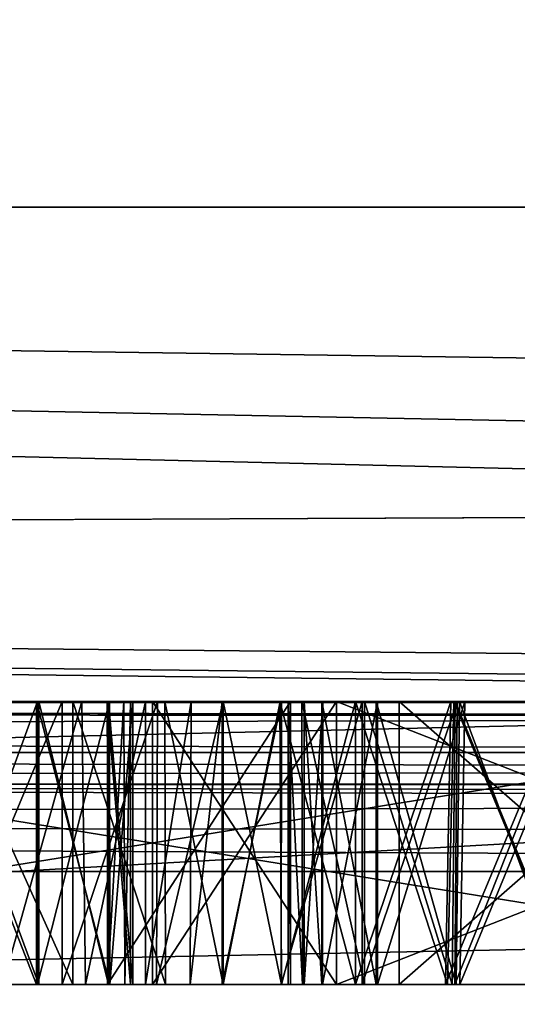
# Model space of a CAD drawing. Header units: millimetres. Extents: x -36.5 to 36.5, y -8.8 to 41.6.
# Tile 320 of 428: x 7.407 to 7.759, y 28.386 to 29.082. Entities that reach past the tile are written whole.
import ezdxf

# ---------------------------------------------------------------- set-up
doc = ezdxf.new("R2010")
doc.units = ezdxf.units.MM
doc.header["$LTSCALE"] = 65.185185
for name, color, linetype in [('1028', 7, 'CONTINUOUS'), ('1314', 7, 'CONTINUOUS'), ('1315', 7, 'CONTINUOUS'), ('1316', 7, 'CONTINUOUS'), ('1322', 7, 'CONTINUOUS'), ('1323', 7, 'CONTINUOUS'), ('1324', 7, 'CONTINUOUS'), ('1325', 7, 'CONTINUOUS'), ('1411', 7, 'CONTINUOUS'), ('1600', 7, 'CONTINUOUS'), ('1601', 7, 'CONTINUOUS'), ('1602', 7, 'CONTINUOUS'), ('1603', 7, 'CONTINUOUS'), ('1613', 7, 'CONTINUOUS'), ('1614', 7, 'CONTINUOUS'), ('1615', 7, 'CONTINUOUS'), ('1616', 7, 'CONTINUOUS'), ('1617', 7, 'CONTINUOUS'), ('1618', 7, 'CONTINUOUS'), ('1619', 7, 'CONTINUOUS'), ('1625', 7, 'CONTINUOUS'), ('1627', 7, 'CONTINUOUS'), ('1628', 7, 'CONTINUOUS'), ('1629', 7, 'CONTINUOUS'), ('1634', 7, 'CONTINUOUS'), ('1635', 7, 'CONTINUOUS'), ('1636', 7, 'CONTINUOUS'), ('1637', 7, 'CONTINUOUS'), ('1642', 7, 'CONTINUOUS'), ('1643', 7, 'CONTINUOUS'), ('1648', 7, 'CONTINUOUS'), ('1649', 7, 'CONTINUOUS'), ('1650', 7, 'CONTINUOUS'), ('1651', 7, 'CONTINUOUS'), ('1652', 7, 'CONTINUOUS'), ('1653', 7, 'CONTINUOUS'), ('1654', 7, 'CONTINUOUS'), ('1655', 7, 'CONTINUOUS'), ('1660', 7, 'CONTINUOUS'), ('1661', 7, 'CONTINUOUS'), ('1665', 7, 'CONTINUOUS'), ('1666', 7, 'CONTINUOUS'), ('1667', 7, 'CONTINUOUS'), ('1671', 7, 'CONTINUOUS'), ('324', 7, 'CONTINUOUS'), ('326', 7, 'CONTINUOUS'), ('366', 7, 'CONTINUOUS'), ('545', 7, 'CONTINUOUS'), ('546', 7, 'CONTINUOUS'), ('561', 7, 'CONTINUOUS'), ('786', 7, 'CONTINUOUS'), ('789', 7, 'CONTINUOUS'), ('811', 7, 'CONTINUOUS'), ('956', 7, 'CONTINUOUS'), ('985', 7, 'CONTINUOUS')]:
    doc.layers.add(name, color=color, linetype=linetype)

msp = doc.modelspace()

# ---------------------------------------------------------------- linework, layer by layer
at = {"layer": '1028', "color": 7, "linetype": 'Continuous'}
for points in [[(7.50068, 28.4, -5.43708), (7.50068, 28.4, -4.23708), (7.63083, 28.4, -4.23708), (7.50068, 28.4, -5.43708)], [(7.63083, 28.4, -5.43708), (7.50068, 28.4, -5.43708), (7.63083, 28.4, -4.94431), (7.63083, 28.4, -5.43708)], [(7.63083, 28.4, -4.94431), (7.50068, 28.4, -5.43708), (7.63083, 28.4, -4.8027), (7.63083, 28.4, -4.94431)], [(7.63083, 28.4, -4.8027), (7.50068, 28.4, -5.43708), (7.63083, 28.4, -4.23708), (7.63083, 28.4, -4.8027)], [(8.14243, 28.4, -4.94431), (7.63083, 28.4, -4.94431), (8.14243, 28.4, -4.8027), (8.14243, 28.4, -4.94431)], [(8.14243, 28.4, -4.8027), (7.63083, 28.4, -4.94431), (7.63083, 28.4, -4.8027), (8.14243, 28.4, -4.8027)]]:
    msp.add_3dface(points, dxfattribs=at)
at = {"layer": '1314', "color": 7, "linetype": 'Continuous'}
for points in [[(7.50068, 28.6, -4.23708), (7.63083, 28.6, -4.23708), (7.63083, 28.4, -4.23708), (7.50068, 28.6, -4.23708)], [(7.50068, 28.4, -4.23708), (7.50068, 28.6, -4.23708), (7.63083, 28.4, -4.23708), (7.50068, 28.4, -4.23708)]]:
    msp.add_3dface(points, dxfattribs=at)
at = {"layer": '1315', "color": 7, "linetype": 'Continuous'}
for points in [[(7.63083, 28.6, -4.23708), (7.63083, 28.6, -4.8027), (7.63083, 28.4, -4.23708), (7.63083, 28.6, -4.23708)], [(7.63083, 28.6, -4.8027), (7.63083, 28.4, -4.8027), (7.63083, 28.4, -4.23708), (7.63083, 28.6, -4.8027)]]:
    msp.add_3dface(points, dxfattribs=at)
at = {"layer": '1316', "color": 7, "linetype": 'Continuous'}
for points in [[(7.63083, 28.6, -4.8027), (8.14243, 28.6, -4.8027), (7.63083, 28.4, -4.8027), (7.63083, 28.6, -4.8027)], [(8.14243, 28.6, -4.8027), (8.14243, 28.4, -4.8027), (7.63083, 28.4, -4.8027), (8.14243, 28.6, -4.8027)]]:
    msp.add_3dface(points, dxfattribs=at)
at = {"layer": '1322', "color": 7, "linetype": 'Continuous'}
for points in [[(8.14243, 28.6, -4.94431), (7.63083, 28.6, -4.94431), (8.14243, 28.4, -4.94431), (8.14243, 28.6, -4.94431)], [(7.63083, 28.6, -4.94431), (7.63083, 28.4, -4.94431), (8.14243, 28.4, -4.94431), (7.63083, 28.6, -4.94431)]]:
    msp.add_3dface(points, dxfattribs=at)
at = {"layer": '1323', "color": 7, "linetype": 'Continuous'}
for points in [[(7.63083, 28.6, -4.94431), (7.63083, 28.6, -5.43708), (7.63083, 28.4, -4.94431), (7.63083, 28.6, -4.94431)], [(7.63083, 28.6, -5.43708), (7.63083, 28.4, -5.43708), (7.63083, 28.4, -4.94431), (7.63083, 28.6, -5.43708)]]:
    msp.add_3dface(points, dxfattribs=at)
at = {"layer": '1324', "color": 7, "linetype": 'Continuous'}
for points in [[(7.63083, 28.6, -5.43708), (7.50068, 28.6, -5.43708), (7.50068, 28.4, -5.43708), (7.63083, 28.6, -5.43708)], [(7.63083, 28.6, -5.43708), (7.50068, 28.4, -5.43708), (7.63083, 28.4, -5.43708), (7.63083, 28.6, -5.43708)]]:
    msp.add_3dface(points, dxfattribs=at)
at = {"layer": '1325', "color": 7, "linetype": 'Continuous'}
for points in [[(7.50068, 28.6, -5.43708), (7.50068, 28.6, -4.23708), (7.50068, 28.4, -5.43708), (7.50068, 28.6, -5.43708)], [(7.50068, 28.6, -4.23708), (7.50068, 28.4, -4.23708), (7.50068, 28.4, -5.43708), (7.50068, 28.6, -4.23708)]]:
    msp.add_3dface(points, dxfattribs=at)
at = {"layer": '1411', "color": 7, "linetype": 'Continuous'}
for points in [[(8.12046, 28.4, 10.19372), (6.88035, 28.4, 9.90969), (6.88035, 28.4, 10.00628), (8.12046, 28.4, 10.19372)], [(8.12046, 28.4, 10.29195), (8.12046, 28.4, 10.19372), (6.88035, 28.4, 10.00628), (8.12046, 28.4, 10.29195)], [(7.43697, 28.4, 10.94598), (7.50359, 28.4, 10.88906), (6.98001, 28.4, 10.90118), (7.43697, 28.4, 10.94598)], [(6.98001, 28.4, 10.90118), (7.50359, 28.4, 10.88906), (7.24134, 28.4, 10.87067), (6.98001, 28.4, 10.90118)], [(7.09082, 28.4, 10.96916), (7.43697, 28.4, 10.94598), (6.98001, 28.4, 10.90118), (7.09082, 28.4, 10.96916)], [(7.09069, 28.4, 10.37191), (6.98001, 28.4, 10.43907), (7.44445, 28.4, 10.39572), (7.09069, 28.4, 10.37191)], [(7.44445, 28.4, 10.39572), (6.98001, 28.4, 10.43907), (7.50997, 28.4, 10.45436), (7.44445, 28.4, 10.39572)], [(7.50997, 28.4, 10.45436), (6.98001, 28.4, 10.43907), (7.24625, 28.4, 10.4704), (7.50997, 28.4, 10.45436)], [(7.52749, 28.4, 9.7165), (7.25198, 28.4, 9.71569), (6.98451, 28.4, 9.74657), (7.52749, 28.4, 9.7165)], [(7.49591, 28.4, 9.75825), (7.52749, 28.4, 9.7165), (6.98451, 28.4, 9.74657), (7.49591, 28.4, 9.75825)], [(7.10016, 28.4, 9.8182), (7.49591, 28.4, 9.75825), (6.98451, 28.4, 9.74657), (7.10016, 28.4, 9.8182)], [(7.36093, 28.4, 10.36028), (7.09069, 28.4, 10.37191), (7.44445, 28.4, 10.39572), (7.36093, 28.4, 10.36028)], [(7.3533, 28.4, 10.98104), (7.43697, 28.4, 10.94598), (7.09082, 28.4, 10.96916), (7.3533, 28.4, 10.98104)], [(7.45346, 28.4, 9.7916), (7.49591, 28.4, 9.75825), (7.10016, 28.4, 9.8182), (7.45346, 28.4, 9.7916)], [(7.39509, 28.4, 9.82011), (7.45346, 28.4, 9.7916), (7.10016, 28.4, 9.8182), (7.39509, 28.4, 9.82011)], [(7.24134, 28.4, 10.87067), (7.50359, 28.4, 10.88906), (7.34458, 28.4, 10.85427), (7.24134, 28.4, 10.87067)], [(7.50997, 28.4, 10.45436), (7.24625, 28.4, 10.4704), (7.34636, 28.4, 10.4859), (7.50997, 28.4, 10.45436)], [(7.35023, 28.4, 9.70038), (7.25198, 28.4, 9.71569), (7.52749, 28.4, 9.7165), (7.35023, 28.4, 9.70038)], [(7.50359, 28.4, 10.88906), (7.55075, 28.4, 10.80928), (7.34458, 28.4, 10.85427), (7.50359, 28.4, 10.88906)], [(7.34458, 28.4, 10.85427), (7.55075, 28.4, 10.80928), (7.41876, 28.4, 10.81068), (7.34458, 28.4, 10.85427)], [(7.41961, 28.4, 10.5279), (7.50997, 28.4, 10.45436), (7.34636, 28.4, 10.4859), (7.41961, 28.4, 10.5279)], [(7.4204, 28.4, 9.65979), (7.35023, 28.4, 9.70038), (7.54993, 28.4, 9.66085), (7.4204, 28.4, 9.65979)], [(7.54993, 28.4, 9.66085), (7.35023, 28.4, 9.70038), (7.52749, 28.4, 9.7165), (7.54993, 28.4, 9.66085)], [(7.55075, 28.4, 10.80928), (7.6588, 28.4, 10.7839), (7.41876, 28.4, 10.81068), (7.55075, 28.4, 10.80928)], [(7.41876, 28.4, 10.81068), (7.6588, 28.4, 10.7839), (7.47057, 28.4, 10.74369), (7.41876, 28.4, 10.81068)], [(7.55075, 28.4, 10.53261), (7.50997, 28.4, 10.45436), (7.41961, 28.4, 10.5279), (7.55075, 28.4, 10.53261)], [(7.47068, 28.4, 10.59297), (7.55075, 28.4, 10.53261), (7.41961, 28.4, 10.5279), (7.47068, 28.4, 10.59297)], [(7.46958, 28.4, 9.59653), (7.4204, 28.4, 9.65979), (7.65062, 28.4, 9.61582), (7.46958, 28.4, 9.59653)], [(7.65062, 28.4, 9.61582), (7.4204, 28.4, 9.65979), (7.71249, 28.4, 9.65742), (7.65062, 28.4, 9.61582)], [(7.71249, 28.4, 9.65742), (7.4204, 28.4, 9.65979), (7.54993, 28.4, 9.66085), (7.71249, 28.4, 9.65742)], [(7.46889, 28.4, 9.4382), (7.4813, 28.4, 9.48594), (7.59823, 28.4, 9.45211), (7.46889, 28.4, 9.4382)], [(7.48527, 28.4, 9.52333), (7.46958, 28.4, 9.59653), (7.60681, 28.4, 9.54854), (7.48527, 28.4, 9.52333)], [(7.60681, 28.4, 9.54854), (7.46958, 28.4, 9.59653), (7.65062, 28.4, 9.61582), (7.60681, 28.4, 9.54854)], [(7.62045, 28.4, 10.73236), (7.60805, 28.4, 10.67094), (7.47057, 28.4, 10.74369), (7.62045, 28.4, 10.73236)], [(7.47057, 28.4, 10.74369), (7.60805, 28.4, 10.67094), (7.4869, 28.4, 10.66767), (7.47057, 28.4, 10.74369)], [(7.6588, 28.4, 10.7839), (7.62045, 28.4, 10.73236), (7.47057, 28.4, 10.74369), (7.6588, 28.4, 10.7839)], [(7.6598, 28.4, 10.55655), (7.55075, 28.4, 10.53261), (7.47068, 28.4, 10.59297), (7.6598, 28.4, 10.55655)], [(7.62084, 28.4, 10.60852), (7.6598, 28.4, 10.55655), (7.47068, 28.4, 10.59297), (7.62084, 28.4, 10.60852)], [(7.4869, 28.4, 10.66767), (7.62084, 28.4, 10.60852), (7.47068, 28.4, 10.59297), (7.4869, 28.4, 10.66767)], [(7.4813, 28.4, 9.48594), (7.48527, 28.4, 9.52333), (7.59659, 28.4, 9.47094), (7.4813, 28.4, 9.48594)], [(7.59823, 28.4, 9.45211), (7.4813, 28.4, 9.48594), (7.59659, 28.4, 9.47094), (7.59823, 28.4, 9.45211)], [(7.59659, 28.4, 9.47094), (7.48527, 28.4, 9.52333), (7.60681, 28.4, 9.54854), (7.59659, 28.4, 9.47094)], [(7.60805, 28.4, 10.67094), (7.62084, 28.4, 10.60852), (7.4869, 28.4, 10.66767), (7.60805, 28.4, 10.67094)], [(7.79714, 28.4, 9.67231), (7.71249, 28.4, 9.65742), (7.54993, 28.4, 9.66085), (7.79714, 28.4, 9.67231)], [(7.59175, 28.4, 9.71651), (7.79714, 28.4, 9.67231), (7.54993, 28.4, 9.66085), (7.59175, 28.4, 9.71651)], [(7.59192, 28.4, 10.4678), (7.55075, 28.4, 10.53261), (7.80041, 28.4, 10.5105), (7.59192, 28.4, 10.4678)], [(7.80041, 28.4, 10.5105), (7.55075, 28.4, 10.53261), (7.71798, 28.4, 10.52281), (7.80041, 28.4, 10.5105)], [(7.71798, 28.4, 10.52281), (7.55075, 28.4, 10.53261), (7.6598, 28.4, 10.55655), (7.71798, 28.4, 10.52281)], [(7.55075, 28.4, 10.80928), (7.59199, 28.4, 10.87414), (7.71539, 28.4, 10.81808), (7.55075, 28.4, 10.80928)], [(7.6588, 28.4, 10.7839), (7.55075, 28.4, 10.80928), (7.71539, 28.4, 10.81808), (7.6588, 28.4, 10.7839)], [(8.01651, 28.4, 9.71241), (7.79714, 28.4, 9.67231), (7.59175, 28.4, 9.71651), (8.01651, 28.4, 9.71241)], [(7.64898, 28.4, 9.75989), (8.01651, 28.4, 9.71241), (7.59175, 28.4, 9.71651), (7.64898, 28.4, 9.75989)], [(7.64418, 28.4, 10.42392), (7.59192, 28.4, 10.4678), (8.01917, 28.4, 10.4669), (7.64418, 28.4, 10.42392)], [(8.01917, 28.4, 10.4669), (7.59192, 28.4, 10.4678), (7.80041, 28.4, 10.5105), (8.01917, 28.4, 10.4669)], [(7.64425, 28.4, 10.91784), (8.01714, 28.4, 10.8721), (7.59199, 28.4, 10.87414), (7.64425, 28.4, 10.91784)], [(7.59199, 28.4, 10.87414), (8.01714, 28.4, 10.8721), (7.79222, 28.4, 10.83056), (7.59199, 28.4, 10.87414)], [(7.71539, 28.4, 10.81808), (7.59199, 28.4, 10.87414), (7.79222, 28.4, 10.83056), (7.71539, 28.4, 10.81808)], [(7.70942, 28.4, 10.39698), (7.64418, 28.4, 10.42392), (7.92498, 28.4, 10.40835), (7.70942, 28.4, 10.39698)], [(7.92498, 28.4, 10.40835), (7.64418, 28.4, 10.42392), (8.01917, 28.4, 10.4669), (7.92498, 28.4, 10.40835)], [(7.9199, 28.4, 10.93237), (8.01714, 28.4, 10.8721), (7.64425, 28.4, 10.91784), (7.9199, 28.4, 10.93237)], [(7.70793, 28.4, 10.94425), (7.9199, 28.4, 10.93237), (7.64425, 28.4, 10.91784), (7.70793, 28.4, 10.94425)], [(7.91942, 28.4, 9.77406), (8.01651, 28.4, 9.71241), (7.64898, 28.4, 9.75989), (7.91942, 28.4, 9.77406)], [(7.71454, 28.4, 9.78633), (7.91942, 28.4, 9.77406), (7.64898, 28.4, 9.75989), (7.71454, 28.4, 9.78633)], [(7.90355, 28.4, 11.11869), (7.67517, 28.4, 11.15225), (8.1, 28.4, 11.11869), (7.90355, 28.4, 11.11869)], [(8.1, 28.4, 11.11869), (7.67517, 28.4, 11.15225), (7.67517, 28.4, 11.22592), (8.1, 28.4, 11.11869)], [(7.90355, 28.4, 11.25621), (8.1, 28.4, 11.11869), (7.67517, 28.4, 11.22592), (7.90355, 28.4, 11.25621)], [(7.90355, 28.4, 11.34216), (7.67517, 28.4, 11.37408), (8.1, 28.4, 11.34216), (7.90355, 28.4, 11.34216)], [(8.1, 28.4, 11.34216), (7.67517, 28.4, 11.37408), (7.67517, 28.4, 11.44693), (8.1, 28.4, 11.34216)], [(7.90355, 28.4, 11.47967), (8.1, 28.4, 11.34216), (7.67517, 28.4, 11.44693), (7.90355, 28.4, 11.47967)], [(7.79141, 28.4, 10.95416), (7.9199, 28.4, 10.93237), (7.70793, 28.4, 10.94425), (7.79141, 28.4, 10.95416)], [(7.79632, 28.4, 10.3869), (7.70942, 28.4, 10.39698), (7.92498, 28.4, 10.40835), (7.79632, 28.4, 10.3869)], [(7.79386, 28.4, 9.79591), (7.91942, 28.4, 9.77406), (7.71454, 28.4, 9.78633), (7.79386, 28.4, 9.79591)]]:
    msp.add_3dface(points, dxfattribs=at)
at = {"layer": '1600', "color": 7, "linetype": 'Continuous'}
for points in [[(7.39509, 28.6, 9.82011), (7.45076, 28.6, 9.79325), (7.39509, 28.4, 9.82011), (7.39509, 28.6, 9.82011)], [(7.45076, 28.6, 9.79325), (7.45346, 28.4, 9.7916), (7.39509, 28.4, 9.82011), (7.45076, 28.6, 9.79325)], [(7.45076, 28.6, 9.79325), (7.49591, 28.6, 9.75825), (7.45346, 28.4, 9.7916), (7.45076, 28.6, 9.79325)], [(7.49591, 28.6, 9.75825), (7.49591, 28.4, 9.75825), (7.45346, 28.4, 9.7916), (7.49591, 28.6, 9.75825)]]:
    msp.add_3dface(points, dxfattribs=at)
at = {"layer": '1601', "color": 7, "linetype": 'Continuous'}
for points in [[(7.49591, 28.6, 9.75825), (7.52823, 28.6, 9.71514), (7.49591, 28.4, 9.75825), (7.49591, 28.6, 9.75825)], [(7.52823, 28.6, 9.71514), (7.52749, 28.4, 9.7165), (7.49591, 28.4, 9.75825), (7.52823, 28.6, 9.71514)], [(7.52823, 28.6, 9.71514), (7.54993, 28.6, 9.66085), (7.52749, 28.4, 9.7165), (7.52823, 28.6, 9.71514)], [(7.54993, 28.6, 9.66085), (7.54993, 28.4, 9.66085), (7.52749, 28.4, 9.7165), (7.54993, 28.6, 9.66085)]]:
    msp.add_3dface(points, dxfattribs=at)
at = {"layer": '1602', "color": 7, "linetype": 'Continuous'}
for points in [[(7.54993, 28.6, 9.66085), (7.59196, 28.6, 9.71672), (7.54993, 28.4, 9.66085), (7.54993, 28.6, 9.66085)], [(7.59196, 28.6, 9.71672), (7.59175, 28.4, 9.71651), (7.54993, 28.4, 9.66085), (7.59196, 28.6, 9.71672)], [(7.59196, 28.6, 9.71672), (7.64898, 28.6, 9.75989), (7.59175, 28.4, 9.71651), (7.59196, 28.6, 9.71672)], [(7.64898, 28.6, 9.75989), (7.64898, 28.4, 9.75989), (7.59175, 28.4, 9.71651), (7.64898, 28.6, 9.75989)]]:
    msp.add_3dface(points, dxfattribs=at)
at = {"layer": '1603', "color": 7, "linetype": 'Continuous'}
for points in [[(7.64898, 28.6, 9.75989), (7.71625, 28.6, 9.78673), (7.64898, 28.4, 9.75989), (7.64898, 28.6, 9.75989)], [(7.71625, 28.6, 9.78673), (7.71454, 28.4, 9.78633), (7.64898, 28.4, 9.75989), (7.71625, 28.6, 9.78673)], [(7.71625, 28.6, 9.78673), (7.79386, 28.6, 9.79591), (7.71454, 28.4, 9.78633), (7.71625, 28.6, 9.78673)], [(7.79386, 28.6, 9.79591), (7.79386, 28.4, 9.79591), (7.71454, 28.4, 9.78633), (7.79386, 28.6, 9.79591)]]:
    msp.add_3dface(points, dxfattribs=at)
at = {"layer": '1613', "color": 7, "linetype": 'Continuous'}
for points in [[(7.71469, 28.6, 9.65817), (7.65062, 28.6, 9.61582), (7.71249, 28.4, 9.65742), (7.71469, 28.6, 9.65817)], [(7.65062, 28.6, 9.61582), (7.65062, 28.4, 9.61582), (7.71249, 28.4, 9.65742), (7.65062, 28.6, 9.61582)], [(7.71469, 28.6, 9.65817), (7.71249, 28.4, 9.65742), (7.79714, 28.4, 9.67231), (7.71469, 28.6, 9.65817)], [(7.79714, 28.6, 9.67231), (7.71469, 28.6, 9.65817), (7.79714, 28.4, 9.67231), (7.79714, 28.6, 9.67231)]]:
    msp.add_3dface(points, dxfattribs=at)
at = {"layer": '1614', "color": 7, "linetype": 'Continuous'}
for points in [[(7.60637, 28.6, 9.54734), (7.59659, 28.6, 9.47094), (7.60681, 28.4, 9.54854), (7.60637, 28.6, 9.54734)], [(7.59659, 28.6, 9.47094), (7.59659, 28.4, 9.47094), (7.60681, 28.4, 9.54854), (7.59659, 28.6, 9.47094)], [(7.65062, 28.6, 9.61582), (7.60637, 28.6, 9.54734), (7.65062, 28.4, 9.61582), (7.65062, 28.6, 9.61582)], [(7.60637, 28.6, 9.54734), (7.60681, 28.4, 9.54854), (7.65062, 28.4, 9.61582), (7.60637, 28.6, 9.54734)]]:
    msp.add_3dface(points, dxfattribs=at)
at = {"layer": '1615', "color": 7, "linetype": 'Continuous'}
for points in [[(7.59659, 28.6, 9.47094), (7.59823, 28.6, 9.45211), (7.59823, 28.4, 9.45211), (7.59659, 28.6, 9.47094)], [(7.59659, 28.6, 9.47094), (7.59823, 28.4, 9.45211), (7.59659, 28.4, 9.47094), (7.59659, 28.6, 9.47094)]]:
    msp.add_3dface(points, dxfattribs=at)
at = {"layer": '1616', "color": 7, "linetype": 'Continuous'}
for points in [[(7.59823, 28.6, 9.45211), (7.46889, 28.6, 9.4382), (7.46889, 28.4, 9.4382), (7.59823, 28.6, 9.45211)], [(7.59823, 28.6, 9.45211), (7.46889, 28.4, 9.4382), (7.59823, 28.4, 9.45211), (7.59823, 28.6, 9.45211)]]:
    msp.add_3dface(points, dxfattribs=at)
at = {"layer": '1617', "color": 7, "linetype": 'Continuous'}
for points in [[(7.46889, 28.6, 9.4382), (7.48047, 28.6, 9.48166), (7.46889, 28.4, 9.4382), (7.46889, 28.6, 9.4382)], [(7.48047, 28.6, 9.48166), (7.4813, 28.4, 9.48594), (7.46889, 28.4, 9.4382), (7.48047, 28.6, 9.48166)], [(7.48047, 28.6, 9.48166), (7.48527, 28.6, 9.52333), (7.4813, 28.4, 9.48594), (7.48047, 28.6, 9.48166)], [(7.48527, 28.6, 9.52333), (7.48527, 28.4, 9.52333), (7.4813, 28.4, 9.48594), (7.48527, 28.6, 9.52333)]]:
    msp.add_3dface(points, dxfattribs=at)
at = {"layer": '1618', "color": 7, "linetype": 'Continuous'}
for points in [[(7.46876, 28.6, 9.59811), (7.4204, 28.6, 9.65979), (7.46958, 28.4, 9.59653), (7.46876, 28.6, 9.59811)], [(7.4204, 28.6, 9.65979), (7.4204, 28.4, 9.65979), (7.46958, 28.4, 9.59653), (7.4204, 28.6, 9.65979)], [(7.48527, 28.6, 9.52333), (7.46876, 28.6, 9.59811), (7.48527, 28.4, 9.52333), (7.48527, 28.6, 9.52333)], [(7.46876, 28.6, 9.59811), (7.46958, 28.4, 9.59653), (7.48527, 28.4, 9.52333), (7.46876, 28.6, 9.59811)]]:
    msp.add_3dface(points, dxfattribs=at)
at = {"layer": '1619', "color": 7, "linetype": 'Continuous'}
for points in [[(7.4204, 28.6, 9.65979), (7.34638, 28.6, 9.7016), (7.4204, 28.4, 9.65979), (7.4204, 28.6, 9.65979)], [(7.34638, 28.6, 9.7016), (7.35023, 28.4, 9.70038), (7.4204, 28.4, 9.65979), (7.34638, 28.6, 9.7016)]]:
    msp.add_3dface(points, dxfattribs=at)
at = {"layer": '1625', "color": 7, "linetype": 'Continuous'}
for points in [[(6.88035, 28.6, 10.00628), (8.12046, 28.6, 10.29195), (6.88035, 28.4, 10.00628), (6.88035, 28.6, 10.00628)], [(8.12046, 28.6, 10.29195), (8.12046, 28.4, 10.29195), (6.88035, 28.4, 10.00628), (8.12046, 28.6, 10.29195)]]:
    msp.add_3dface(points, dxfattribs=at)
at = {"layer": '1627', "color": 7, "linetype": 'Continuous'}
for points in [[(8.12046, 28.6, 10.19372), (6.88035, 28.6, 9.90969), (8.12046, 28.4, 10.19372), (8.12046, 28.6, 10.19372)], [(6.88035, 28.6, 9.90969), (6.88035, 28.4, 9.90969), (8.12046, 28.4, 10.19372), (6.88035, 28.6, 9.90969)]]:
    msp.add_3dface(points, dxfattribs=at)
at = {"layer": '1628', "color": 7, "linetype": 'Continuous'}
for points in [[(7.50962, 28.6, 10.45396), (7.44445, 28.6, 10.39572), (7.50997, 28.4, 10.45436), (7.50962, 28.6, 10.45396)], [(7.44445, 28.6, 10.39572), (7.44445, 28.4, 10.39572), (7.50997, 28.4, 10.45436), (7.44445, 28.6, 10.39572)], [(7.55075, 28.6, 10.53261), (7.50962, 28.6, 10.45396), (7.55075, 28.4, 10.53261), (7.55075, 28.6, 10.53261)], [(7.55075, 28.4, 10.53261), (7.50962, 28.6, 10.45396), (7.50997, 28.4, 10.45436), (7.55075, 28.4, 10.53261)]]:
    msp.add_3dface(points, dxfattribs=at)
at = {"layer": '1629', "color": 7, "linetype": 'Continuous'}
for points in [[(7.44445, 28.6, 10.39572), (7.35452, 28.6, 10.3587), (7.44445, 28.4, 10.39572), (7.44445, 28.6, 10.39572)], [(7.35452, 28.6, 10.3587), (7.36093, 28.4, 10.36028), (7.44445, 28.4, 10.39572), (7.35452, 28.6, 10.3587)]]:
    msp.add_3dface(points, dxfattribs=at)
at = {"layer": '1634', "color": 7, "linetype": 'Continuous'}
for points in [[(7.34813, 28.6, 10.9823), (7.43697, 28.6, 10.94598), (7.3533, 28.4, 10.98104), (7.34813, 28.6, 10.9823)], [(7.43697, 28.6, 10.94598), (7.43697, 28.4, 10.94598), (7.3533, 28.4, 10.98104), (7.43697, 28.6, 10.94598)]]:
    msp.add_3dface(points, dxfattribs=at)
at = {"layer": '1635', "color": 7, "linetype": 'Continuous'}
for points in [[(7.43697, 28.6, 10.94598), (7.50426, 28.6, 10.88823), (7.43697, 28.4, 10.94598), (7.43697, 28.6, 10.94598)], [(7.50426, 28.6, 10.88823), (7.50359, 28.4, 10.88906), (7.43697, 28.4, 10.94598), (7.50426, 28.6, 10.88823)], [(7.50426, 28.6, 10.88823), (7.55075, 28.6, 10.80928), (7.50359, 28.4, 10.88906), (7.50426, 28.6, 10.88823)], [(7.55075, 28.6, 10.80928), (7.55075, 28.4, 10.80928), (7.50359, 28.4, 10.88906), (7.55075, 28.6, 10.80928)]]:
    msp.add_3dface(points, dxfattribs=at)
at = {"layer": '1636', "color": 7, "linetype": 'Continuous'}
for points in [[(7.55075, 28.6, 10.80928), (7.59106, 28.6, 10.873), (7.55075, 28.4, 10.80928), (7.55075, 28.6, 10.80928)], [(7.59106, 28.6, 10.873), (7.59199, 28.4, 10.87414), (7.55075, 28.4, 10.80928), (7.59106, 28.6, 10.873)], [(7.59106, 28.6, 10.873), (7.64425, 28.6, 10.91784), (7.59199, 28.4, 10.87414), (7.59106, 28.6, 10.873)], [(7.64425, 28.6, 10.91784), (7.64425, 28.4, 10.91784), (7.59199, 28.4, 10.87414), (7.64425, 28.6, 10.91784)]]:
    msp.add_3dface(points, dxfattribs=at)
at = {"layer": '1637', "color": 7, "linetype": 'Continuous'}
for points in [[(7.64425, 28.6, 10.91784), (7.71171, 28.6, 10.94517), (7.64425, 28.4, 10.91784), (7.64425, 28.6, 10.91784)], [(7.71171, 28.6, 10.94517), (7.70793, 28.4, 10.94425), (7.64425, 28.4, 10.91784), (7.71171, 28.6, 10.94517)], [(7.71171, 28.6, 10.94517), (7.79141, 28.6, 10.95416), (7.70793, 28.4, 10.94425), (7.71171, 28.6, 10.94517)], [(7.79141, 28.6, 10.95416), (7.79141, 28.4, 10.95416), (7.70793, 28.4, 10.94425), (7.79141, 28.6, 10.95416)]]:
    msp.add_3dface(points, dxfattribs=at)
at = {"layer": '1642', "color": 7, "linetype": 'Continuous'}
for points in [[(7.7138, 28.6, 10.39592), (7.64418, 28.6, 10.42392), (7.70942, 28.4, 10.39698), (7.7138, 28.6, 10.39592)], [(7.64418, 28.6, 10.42392), (7.64418, 28.4, 10.42392), (7.70942, 28.4, 10.39698), (7.64418, 28.6, 10.42392)], [(7.7138, 28.6, 10.39592), (7.70942, 28.4, 10.39698), (7.79632, 28.4, 10.3869), (7.7138, 28.6, 10.39592)], [(7.79632, 28.6, 10.3869), (7.7138, 28.6, 10.39592), (7.79632, 28.4, 10.3869), (7.79632, 28.6, 10.3869)]]:
    msp.add_3dface(points, dxfattribs=at)
at = {"layer": '1643', "color": 7, "linetype": 'Continuous'}
for points in [[(7.5908, 28.6, 10.46914), (7.55075, 28.6, 10.53261), (7.59192, 28.4, 10.4678), (7.5908, 28.6, 10.46914)], [(7.55075, 28.6, 10.53261), (7.55075, 28.4, 10.53261), (7.59192, 28.4, 10.4678), (7.55075, 28.6, 10.53261)], [(7.64418, 28.6, 10.42392), (7.5908, 28.6, 10.46914), (7.64418, 28.4, 10.42392), (7.64418, 28.6, 10.42392)], [(7.5908, 28.6, 10.46914), (7.59192, 28.4, 10.4678), (7.64418, 28.4, 10.42392), (7.5908, 28.6, 10.46914)]]:
    msp.add_3dface(points, dxfattribs=at)
at = {"layer": '1648', "color": 7, "linetype": 'Continuous'}
for points in [[(7.71771, 28.6, 10.81881), (7.6588, 28.6, 10.7839), (7.71539, 28.4, 10.81808), (7.71771, 28.6, 10.81881)], [(7.6588, 28.6, 10.7839), (7.6588, 28.4, 10.7839), (7.71539, 28.4, 10.81808), (7.6588, 28.6, 10.7839)], [(7.71771, 28.6, 10.81881), (7.71539, 28.4, 10.81808), (7.79222, 28.4, 10.83056), (7.71771, 28.6, 10.81881)], [(7.79222, 28.6, 10.83056), (7.71771, 28.6, 10.81881), (7.79222, 28.4, 10.83056), (7.79222, 28.6, 10.83056)]]:
    msp.add_3dface(points, dxfattribs=at)
at = {"layer": '1649', "color": 7, "linetype": 'Continuous'}
for points in [[(7.62054, 28.6, 10.73243), (7.60805, 28.6, 10.67094), (7.62045, 28.4, 10.73236), (7.62054, 28.6, 10.73243)], [(7.60805, 28.6, 10.67094), (7.60805, 28.4, 10.67094), (7.62045, 28.4, 10.73236), (7.60805, 28.6, 10.67094)], [(7.62054, 28.6, 10.73243), (7.62045, 28.4, 10.73236), (7.6588, 28.4, 10.7839), (7.62054, 28.6, 10.73243)], [(7.6588, 28.6, 10.7839), (7.62054, 28.6, 10.73243), (7.6588, 28.4, 10.7839), (7.6588, 28.6, 10.7839)]]:
    msp.add_3dface(points, dxfattribs=at)
at = {"layer": '1650', "color": 7, "linetype": 'Continuous'}
for points in [[(7.60805, 28.6, 10.67094), (7.62116, 28.6, 10.60792), (7.60805, 28.4, 10.67094), (7.60805, 28.6, 10.67094)], [(7.62116, 28.6, 10.60792), (7.62084, 28.4, 10.60852), (7.60805, 28.4, 10.67094), (7.62116, 28.6, 10.60792)], [(7.62116, 28.6, 10.60792), (7.6598, 28.6, 10.55655), (7.62084, 28.4, 10.60852), (7.62116, 28.6, 10.60792)], [(7.6598, 28.6, 10.55655), (7.6598, 28.4, 10.55655), (7.62084, 28.4, 10.60852), (7.6598, 28.6, 10.55655)]]:
    msp.add_3dface(points, dxfattribs=at)
at = {"layer": '1651', "color": 7, "linetype": 'Continuous'}
for points in [[(7.6598, 28.6, 10.55655), (7.72159, 28.6, 10.52169), (7.6598, 28.4, 10.55655), (7.6598, 28.6, 10.55655)], [(7.72159, 28.6, 10.52169), (7.71798, 28.4, 10.52281), (7.6598, 28.4, 10.55655), (7.72159, 28.6, 10.52169)], [(7.72159, 28.6, 10.52169), (7.80041, 28.6, 10.5105), (7.71798, 28.4, 10.52281), (7.72159, 28.6, 10.52169)], [(7.80041, 28.6, 10.5105), (7.80041, 28.4, 10.5105), (7.71798, 28.4, 10.52281), (7.80041, 28.6, 10.5105)]]:
    msp.add_3dface(points, dxfattribs=at)
at = {"layer": '1652', "color": 7, "linetype": 'Continuous'}
for points in [[(7.34321, 28.6, 10.48493), (7.41961, 28.6, 10.5279), (7.34636, 28.4, 10.4859), (7.34321, 28.6, 10.48493)], [(7.41961, 28.6, 10.5279), (7.41961, 28.4, 10.5279), (7.34636, 28.4, 10.4859), (7.41961, 28.6, 10.5279)]]:
    msp.add_3dface(points, dxfattribs=at)
at = {"layer": '1653', "color": 7, "linetype": 'Continuous'}
for points in [[(7.41961, 28.6, 10.5279), (7.47037, 28.6, 10.59254), (7.41961, 28.4, 10.5279), (7.41961, 28.6, 10.5279)], [(7.47037, 28.6, 10.59254), (7.47068, 28.4, 10.59297), (7.41961, 28.4, 10.5279), (7.47037, 28.6, 10.59254)], [(7.47037, 28.6, 10.59254), (7.4869, 28.6, 10.66767), (7.47068, 28.4, 10.59297), (7.47037, 28.6, 10.59254)], [(7.4869, 28.6, 10.66767), (7.4869, 28.4, 10.66767), (7.47068, 28.4, 10.59297), (7.4869, 28.6, 10.66767)]]:
    msp.add_3dface(points, dxfattribs=at)
at = {"layer": '1654', "color": 7, "linetype": 'Continuous'}
for points in [[(7.46962, 28.6, 10.74553), (7.41876, 28.6, 10.81068), (7.47057, 28.4, 10.74369), (7.46962, 28.6, 10.74553)], [(7.41876, 28.6, 10.81068), (7.41876, 28.4, 10.81068), (7.47057, 28.4, 10.74369), (7.41876, 28.6, 10.81068)], [(7.4869, 28.6, 10.66767), (7.46962, 28.6, 10.74553), (7.4869, 28.4, 10.66767), (7.4869, 28.6, 10.66767)], [(7.46962, 28.6, 10.74553), (7.47057, 28.4, 10.74369), (7.4869, 28.4, 10.66767), (7.46962, 28.6, 10.74553)]]:
    msp.add_3dface(points, dxfattribs=at)
at = {"layer": '1655', "color": 7, "linetype": 'Continuous'}
for points in [[(7.41876, 28.6, 10.81068), (7.3404, 28.6, 10.85563), (7.41876, 28.4, 10.81068), (7.41876, 28.6, 10.81068)], [(7.3404, 28.6, 10.85563), (7.34458, 28.4, 10.85427), (7.41876, 28.4, 10.81068), (7.3404, 28.6, 10.85563)]]:
    msp.add_3dface(points, dxfattribs=at)
at = {"layer": '1660', "color": 7, "linetype": 'Continuous'}
for points in [[(7.67517, 28.6, 11.15225), (7.67517, 28.6, 11.22592), (7.67517, 28.4, 11.22592), (7.67517, 28.6, 11.15225)], [(7.67517, 28.4, 11.15225), (7.67517, 28.6, 11.15225), (7.67517, 28.4, 11.22592), (7.67517, 28.4, 11.15225)]]:
    msp.add_3dface(points, dxfattribs=at)
at = {"layer": '1661', "color": 7, "linetype": 'Continuous'}
for points in [[(7.67517, 28.6, 11.22592), (7.90355, 28.6, 11.25621), (7.67517, 28.4, 11.22592), (7.67517, 28.6, 11.22592)], [(7.90355, 28.6, 11.25621), (7.90355, 28.4, 11.25621), (7.67517, 28.4, 11.22592), (7.90355, 28.6, 11.25621)]]:
    msp.add_3dface(points, dxfattribs=at)
at = {"layer": '1665', "color": 7, "linetype": 'Continuous'}
for points in [[(7.90355, 28.6, 11.11869), (7.67517, 28.6, 11.15225), (7.90355, 28.4, 11.11869), (7.90355, 28.6, 11.11869)], [(7.67517, 28.6, 11.15225), (7.67517, 28.4, 11.15225), (7.90355, 28.4, 11.11869), (7.67517, 28.6, 11.15225)]]:
    msp.add_3dface(points, dxfattribs=at)
at = {"layer": '1666', "color": 7, "linetype": 'Continuous'}
for points in [[(7.67517, 28.6, 11.37408), (7.67517, 28.6, 11.44693), (7.67517, 28.4, 11.44693), (7.67517, 28.6, 11.37408)], [(7.67517, 28.4, 11.37408), (7.67517, 28.6, 11.37408), (7.67517, 28.4, 11.44693), (7.67517, 28.4, 11.37408)]]:
    msp.add_3dface(points, dxfattribs=at)
at = {"layer": '1667', "color": 7, "linetype": 'Continuous'}
for points in [[(7.67517, 28.6, 11.44693), (7.90355, 28.6, 11.47967), (7.67517, 28.4, 11.44693), (7.67517, 28.6, 11.44693)], [(7.90355, 28.6, 11.47967), (7.90355, 28.4, 11.47967), (7.67517, 28.4, 11.44693), (7.90355, 28.6, 11.47967)]]:
    msp.add_3dface(points, dxfattribs=at)
at = {"layer": '1671', "color": 7, "linetype": 'Continuous'}
for points in [[(7.90355, 28.6, 11.34216), (7.67517, 28.6, 11.37408), (7.90355, 28.4, 11.34216), (7.90355, 28.6, 11.34216)], [(7.67517, 28.6, 11.37408), (7.67517, 28.4, 11.37408), (7.90355, 28.4, 11.34216), (7.67517, 28.6, 11.37408)]]:
    msp.add_3dface(points, dxfattribs=at)
at = {"layer": '324', "color": 7, "linetype": 'Continuous'}
for points in [[(12.45, 28.6, 15.2), (6, 28.6, 15.2), (6, 28.6, 13.90073), (12.45, 28.6, 15.2)], [(12.45, 28.6, 14), (12.45, 28.6, 15.2), (6, 28.6, 13.90073), (12.45, 28.6, 14)], [(19.8, 28.6, 14), (12.45, 28.6, 14), (6, 28.6, 13.90073), (19.8, 28.6, 14)], [(19.8, 28.6, 13.90073), (19.8, 28.6, 14), (6, 28.6, 13.90073), (19.8, 28.6, 13.90073)]]:
    msp.add_3dface(points, dxfattribs=at)
at = {"layer": '326', "color": 7, "linetype": 'Continuous'}
for points in [[(12.45, 28.6, 15.2), (19.8, 38.1, 15.2), (5, 34.1, 15.2), (12.45, 28.6, 15.2)], [(6, 28.6, 15.2), (12.45, 28.6, 15.2), (5, 34.1, 15.2), (6, 28.6, 15.2)]]:
    msp.add_3dface(points, dxfattribs=at)
at = {"layer": '366', "color": 7, "linetype": 'Continuous'}
for points in [[(5.13434, 29.09972, 13.89201), (19.8, 38.1349, 13.7343), (5.49979, 28.7343, 13.89839), (5.13434, 29.09972, 13.89201)], [(19.8, 38.1349, 13.7343), (6, 28.6, 13.90073), (5.49979, 28.7343, 13.89839), (19.8, 38.1349, 13.7343)], [(19.8, 28.6, 13.90073), (6, 28.6, 13.90073), (19.8, 38.1349, 13.7343), (19.8, 28.6, 13.90073)]]:
    msp.add_3dface(points, dxfattribs=at)
at = {"layer": '545', "color": 7, "linetype": 'Continuous'}
for points in [[(5.9827, 28.6, 11), (5.9827, 28.6, 15), (8.5, 28.6, 15), (5.9827, 28.6, 11)], [(5.9827, 28.6, 11), (8.5, 28.6, 15), (6.905, 28.6, 10.79829), (5.9827, 28.6, 11)], [(9.12599, 28.6, -6.95), (5.9827, 28.6, -6.95), (9.05141, 28.6, -5.4403), (9.12599, 28.6, -6.95)], [(5.9827, 28.6, -6.95), (7.50068, 28.6, -4.23708), (7.50068, 28.6, -5.43708), (5.9827, 28.6, -6.95)], [(7.50068, 28.6, -4.23708), (5.9827, 28.6, -6.95), (7.46889, 28.6, 9.4382), (7.50068, 28.6, -4.23708)], [(8.27258, 28.6, -5.43708), (5.9827, 28.6, -6.95), (8.14243, 28.6, -5.43708), (8.27258, 28.6, -5.43708)], [(5.9827, 28.6, -6.95), (8.27258, 28.6, -5.43708), (8.59181, 28.6, -5.29301), (5.9827, 28.6, -6.95)], [(8.14243, 28.6, -5.43708), (5.9827, 28.6, -6.95), (7.63083, 28.6, -5.43708), (8.14243, 28.6, -5.43708)], [(7.63083, 28.6, -5.43708), (5.9827, 28.6, -6.95), (7.50068, 28.6, -5.43708), (7.63083, 28.6, -5.43708)], [(9.05141, 28.6, -5.4403), (5.9827, 28.6, -6.95), (8.92824, 28.6, -5.45836), (9.05141, 28.6, -5.4403)], [(8.92824, 28.6, -5.45836), (5.9827, 28.6, -6.95), (8.74231, 28.6, -5.41648), (8.92824, 28.6, -5.45836)], [(8.74231, 28.6, -5.41648), (5.9827, 28.6, -6.95), (8.59181, 28.6, -5.29301), (8.74231, 28.6, -5.41648)], [(7.46889, 28.6, 9.4382), (5.9827, 28.6, -6.95), (7.46876, 28.6, 9.59811), (7.46889, 28.6, 9.4382)], [(7.46876, 28.6, 9.59811), (5.9827, 28.6, -6.95), (7.4204, 28.6, 9.65979), (7.46876, 28.6, 9.59811)], [(7.4204, 28.6, 9.65979), (5.9827, 28.6, -6.95), (7.34638, 28.6, 9.7016), (7.4204, 28.6, 9.65979)], [(7.1038, 28.6, 9.81943), (6.88035, 28.6, 9.90969), (8.12046, 28.6, 10.19372), (7.1038, 28.6, 9.81943)], [(8.12046, 28.6, 10.29195), (6.88035, 28.6, 10.00628), (7.92098, 28.6, 10.40699), (8.12046, 28.6, 10.29195)], [(7.44445, 28.6, 10.39572), (6.88035, 28.6, 10.00628), (7.35452, 28.6, 10.3587), (7.44445, 28.6, 10.39572)], [(6.88035, 28.6, 10.00628), (7.44445, 28.6, 10.39572), (7.5908, 28.6, 10.46914), (6.88035, 28.6, 10.00628)], [(7.92098, 28.6, 10.40699), (6.88035, 28.6, 10.00628), (7.79632, 28.6, 10.3869), (7.92098, 28.6, 10.40699)], [(7.79632, 28.6, 10.3869), (6.88035, 28.6, 10.00628), (7.7138, 28.6, 10.39592), (7.79632, 28.6, 10.3869)], [(7.7138, 28.6, 10.39592), (6.88035, 28.6, 10.00628), (7.64418, 28.6, 10.42392), (7.7138, 28.6, 10.39592)], [(7.64418, 28.6, 10.42392), (6.88035, 28.6, 10.00628), (7.5908, 28.6, 10.46914), (7.64418, 28.6, 10.42392)], [(6.905, 28.6, 10.79829), (8.5, 28.6, 15), (6.98001, 28.6, 10.90118), (6.905, 28.6, 10.79829)], [(6.98001, 28.6, 10.90118), (8.5, 28.6, 15), (7.09537, 28.6, 10.9707), (6.98001, 28.6, 10.90118)], [(7.09537, 28.6, 10.9707), (8.5, 28.6, 15), (7.24216, 28.6, 10.99427), (7.09537, 28.6, 10.9707)], [(7.25443, 28.6, 9.8442), (7.1038, 28.6, 9.81943), (8.12046, 28.6, 10.19372), (7.25443, 28.6, 9.8442)], [(7.24216, 28.6, 10.99427), (8.5, 28.6, 15), (7.34813, 28.6, 10.9823), (7.24216, 28.6, 10.99427)], [(7.32837, 28.6, 9.83814), (7.25443, 28.6, 9.8442), (8.12046, 28.6, 10.19372), (7.32837, 28.6, 9.83814)], [(7.39509, 28.6, 9.82011), (7.32837, 28.6, 9.83814), (8.12046, 28.6, 10.19372), (7.39509, 28.6, 9.82011)], [(7.41876, 28.6, 10.81068), (7.34321, 28.6, 10.48493), (7.3404, 28.6, 10.85563), (7.41876, 28.6, 10.81068)], [(7.41961, 28.6, 10.5279), (7.34321, 28.6, 10.48493), (7.41876, 28.6, 10.81068), (7.41961, 28.6, 10.5279)], [(7.34813, 28.6, 10.9823), (8.5, 28.6, 15), (7.43697, 28.6, 10.94598), (7.34813, 28.6, 10.9823)], [(7.45076, 28.6, 9.79325), (7.39509, 28.6, 9.82011), (8.12046, 28.6, 10.19372), (7.45076, 28.6, 9.79325)], [(7.46962, 28.6, 10.74553), (7.41961, 28.6, 10.5279), (7.41876, 28.6, 10.81068), (7.46962, 28.6, 10.74553)], [(7.47037, 28.6, 10.59254), (7.41961, 28.6, 10.5279), (7.46962, 28.6, 10.74553), (7.47037, 28.6, 10.59254)], [(7.43697, 28.6, 10.94598), (8.5, 28.6, 15), (7.50426, 28.6, 10.88823), (7.43697, 28.6, 10.94598)], [(7.44445, 28.6, 10.39572), (7.50962, 28.6, 10.45396), (7.5908, 28.6, 10.46914), (7.44445, 28.6, 10.39572)], [(7.49591, 28.6, 9.75825), (7.45076, 28.6, 9.79325), (8.12046, 28.6, 10.19372), (7.49591, 28.6, 9.75825)], [(7.48527, 28.6, 9.52333), (7.46889, 28.6, 9.4382), (7.46876, 28.6, 9.59811), (7.48527, 28.6, 9.52333)], [(7.59823, 28.6, 9.45211), (7.50068, 28.6, -4.23708), (7.46889, 28.6, 9.4382), (7.59823, 28.6, 9.45211)], [(7.48047, 28.6, 9.48166), (7.46889, 28.6, 9.4382), (7.48527, 28.6, 9.52333), (7.48047, 28.6, 9.48166)], [(7.4869, 28.6, 10.66767), (7.47037, 28.6, 10.59254), (7.46962, 28.6, 10.74553), (7.4869, 28.6, 10.66767)], [(7.52823, 28.6, 9.71514), (7.49591, 28.6, 9.75825), (8.12046, 28.6, 10.19372), (7.52823, 28.6, 9.71514)], [(7.63083, 28.6, -4.23708), (7.50068, 28.6, -4.23708), (7.60637, 28.6, 9.54734), (7.63083, 28.6, -4.23708)], [(7.60637, 28.6, 9.54734), (7.50068, 28.6, -4.23708), (7.59823, 28.6, 9.45211), (7.60637, 28.6, 9.54734)], [(7.50426, 28.6, 10.88823), (8.5, 28.6, 15), (7.67517, 28.6, 11.44693), (7.50426, 28.6, 10.88823)], [(7.55075, 28.6, 10.80928), (7.50426, 28.6, 10.88823), (7.67517, 28.6, 11.44693), (7.55075, 28.6, 10.80928)], [(7.50962, 28.6, 10.45396), (7.55075, 28.6, 10.53261), (7.5908, 28.6, 10.46914), (7.50962, 28.6, 10.45396)], [(7.54993, 28.6, 9.66085), (7.52823, 28.6, 9.71514), (7.59196, 28.6, 9.71672), (7.54993, 28.6, 9.66085)], [(7.59196, 28.6, 9.71672), (7.52823, 28.6, 9.71514), (8.12046, 28.6, 10.19372), (7.59196, 28.6, 9.71672)], [(7.59106, 28.6, 10.873), (7.55075, 28.6, 10.80928), (7.67517, 28.6, 11.44693), (7.59106, 28.6, 10.873)], [(7.64425, 28.6, 10.91784), (7.59106, 28.6, 10.873), (7.67517, 28.6, 11.44693), (7.64425, 28.6, 10.91784)], [(7.64898, 28.6, 9.75989), (7.59196, 28.6, 9.71672), (8.12046, 28.6, 10.19372), (7.64898, 28.6, 9.75989)], [(7.59659, 28.6, 9.47094), (7.60637, 28.6, 9.54734), (7.59823, 28.6, 9.45211), (7.59659, 28.6, 9.47094)], [(7.65062, 28.6, 9.61582), (7.63083, 28.6, -4.23708), (7.60637, 28.6, 9.54734), (7.65062, 28.6, 9.61582)], [(7.60805, 28.6, 10.67094), (7.62054, 28.6, 10.73243), (7.62116, 28.6, 10.60792), (7.60805, 28.6, 10.67094)], [(7.62054, 28.6, 10.73243), (7.6588, 28.6, 10.7839), (7.62116, 28.6, 10.60792), (7.62054, 28.6, 10.73243)], [(7.62116, 28.6, 10.60792), (7.6588, 28.6, 10.7839), (7.6598, 28.6, 10.55655), (7.62116, 28.6, 10.60792)], [(7.99718, 28.6, 4.39454), (8.09443, 28.6, 4.30585), (7.63083, 28.6, -4.8027), (7.99718, 28.6, 4.39454)], [(7.63083, 28.6, -4.8027), (8.09443, 28.6, 4.30585), (8.14243, 28.6, -4.23708), (7.63083, 28.6, -4.8027)], [(7.92086, 28.6, 4.52125), (7.99718, 28.6, 4.39454), (7.63083, 28.6, -4.8027), (7.92086, 28.6, 4.52125)], [(7.87119, 28.6, 4.68), (7.92086, 28.6, 4.52125), (7.63083, 28.6, -4.8027), (7.87119, 28.6, 4.68)], [(7.85471, 28.6, 4.86347), (7.87119, 28.6, 4.68), (7.63083, 28.6, -4.8027), (7.85471, 28.6, 4.86347)], [(7.85471, 28.6, 4.86347), (7.63083, 28.6, -4.8027), (7.79386, 28.6, 9.21228), (7.85471, 28.6, 4.86347)], [(7.63083, 28.6, -4.8027), (7.63083, 28.6, -4.23708), (7.65062, 28.6, 9.61582), (7.63083, 28.6, -4.8027)], [(8.14243, 28.6, -4.8027), (7.63083, 28.6, -4.8027), (8.14243, 28.6, -4.23708), (8.14243, 28.6, -4.8027)], [(7.79386, 28.6, 9.21228), (7.63083, 28.6, -4.8027), (7.76767, 28.6, 9.33261), (7.79386, 28.6, 9.21228)], [(7.76767, 28.6, 9.33261), (7.63083, 28.6, -4.8027), (7.71469, 28.6, 9.65817), (7.76767, 28.6, 9.33261)], [(7.71469, 28.6, 9.65817), (7.63083, 28.6, -4.8027), (7.65062, 28.6, 9.61582), (7.71469, 28.6, 9.65817)], [(8.14243, 28.6, -4.94431), (8.14243, 28.6, -5.43708), (7.63083, 28.6, -5.43708), (8.14243, 28.6, -4.94431)], [(7.63083, 28.6, -4.94431), (8.14243, 28.6, -4.94431), (7.63083, 28.6, -5.43708), (7.63083, 28.6, -4.94431)], [(7.71171, 28.6, 10.94517), (7.64425, 28.6, 10.91784), (7.67517, 28.6, 11.15225), (7.71171, 28.6, 10.94517)], [(7.67517, 28.6, 11.15225), (7.64425, 28.6, 10.91784), (7.67517, 28.6, 11.22592), (7.67517, 28.6, 11.15225)], [(7.67517, 28.6, 11.22592), (7.64425, 28.6, 10.91784), (7.67517, 28.6, 11.37408), (7.67517, 28.6, 11.22592)], [(7.67517, 28.6, 11.37408), (7.64425, 28.6, 10.91784), (7.67517, 28.6, 11.44693), (7.67517, 28.6, 11.37408)], [(7.71625, 28.6, 9.78673), (7.64898, 28.6, 9.75989), (8.12046, 28.6, 10.19372), (7.71625, 28.6, 9.78673)], [(7.6588, 28.6, 10.7839), (7.71771, 28.6, 10.81881), (7.6598, 28.6, 10.55655), (7.6588, 28.6, 10.7839)], [(7.6598, 28.6, 10.55655), (7.71771, 28.6, 10.81881), (7.72159, 28.6, 10.52169), (7.6598, 28.6, 10.55655)], [(7.67517, 28.6, 11.44693), (8.5, 28.6, 15), (7.90355, 28.6, 11.47967), (7.67517, 28.6, 11.44693)], [(7.71171, 28.6, 10.94517), (7.67517, 28.6, 11.15225), (7.90355, 28.6, 11.11869), (7.71171, 28.6, 10.94517)], [(7.90355, 28.6, 11.25621), (7.67517, 28.6, 11.22592), (7.90355, 28.6, 11.34216), (7.90355, 28.6, 11.25621)], [(7.67517, 28.6, 11.22592), (7.67517, 28.6, 11.37408), (7.90355, 28.6, 11.34216), (7.67517, 28.6, 11.22592)], [(7.79141, 28.6, 10.95416), (7.71171, 28.6, 10.94517), (7.90355, 28.6, 11.11869), (7.79141, 28.6, 10.95416)], [(7.79714, 28.6, 9.67231), (7.76767, 28.6, 9.33261), (7.71469, 28.6, 9.65817), (7.79714, 28.6, 9.67231)], [(7.79386, 28.6, 9.79591), (7.71625, 28.6, 9.78673), (8.12046, 28.6, 10.19372), (7.79386, 28.6, 9.79591)], [(7.71771, 28.6, 10.81881), (7.79222, 28.6, 10.83056), (7.72159, 28.6, 10.52169), (7.71771, 28.6, 10.81881)], [(7.79222, 28.6, 10.83056), (7.80041, 28.6, 10.5105), (7.72159, 28.6, 10.52169), (7.79222, 28.6, 10.83056)]]:
    msp.add_3dface(points, dxfattribs=at)
at = {"layer": '546', "color": 7, "linetype": 'Continuous'}
for points in [[(5.9827, 28.4, 15.2), (2.9984, -3.5, 15.2), (8.5, 28.4, 15.2), (5.9827, 28.4, 15.2)], [(8.5, 28.4, 15.2), (2.9984, -3.5, 15.2), (8.5, 19.45, 15.2), (8.5, 28.4, 15.2)]]:
    msp.add_3dface(points, dxfattribs=at)
at = {"layer": '561', "color": 7, "linetype": 'Continuous'}
for points in [[(0, 28.94929, -8.15), (4.95113, 31.4, -8.15), (8.96065, 28.94929, -8.15), (0, 28.94929, -8.15)], [(8.96065, 28.94929, -8.15), (4.95113, 31.4, -8.15), (9.00644, 31.4, -8.15), (8.96065, 28.94929, -8.15)]]:
    msp.add_3dface(points, dxfattribs=at)
at = {"layer": '786', "color": 7, "linetype": 'Continuous'}
for points in [[(2.98199, 28.3282, -14.72995), (2.8938, 28.47972, -12.20459), (10.49711, 28.47972, -12.20459), (2.98199, 28.3282, -14.72995)], [(10.50088, 28.37176, -14.00398), (2.98199, 28.3282, -14.72995), (10.49711, 28.47972, -12.20459), (10.50088, 28.37176, -14.00398)]]:
    msp.add_3dface(points, dxfattribs=at)
at = {"layer": '789', "color": 7, "linetype": 'Continuous'}
for points in [[(1.77735, 28.59749, -8.77211), (1.36546, 28.5993, -8.4984), (9.35681, 28.5891, -9.40056), (1.77735, 28.59749, -8.77211)], [(9.35681, 28.5891, -9.40056), (1.36546, 28.5993, -8.4984), (9.01311, 28.5993, -8.4984), (9.35681, 28.5891, -9.40056)], [(2.1349, 28.59368, -9.11196), (1.77735, 28.59749, -8.77211), (9.35681, 28.5891, -9.40056), (2.1349, 28.59368, -9.11196)], [(2.64134, 28.57746, -9.92958), (2.1349, 28.59368, -9.11196), (9.35681, 28.5891, -9.40056), (2.64134, 28.57746, -9.92958)], [(9.73499, 28.5638, -10.39391), (2.64134, 28.57746, -9.92958), (9.35681, 28.5891, -9.40056), (9.73499, 28.5638, -10.39391)], [(2.78459, 28.56384, -10.39289), (2.64134, 28.57746, -9.92958), (9.73499, 28.5638, -10.39391), (2.78459, 28.56384, -10.39289)], [(2.84826, 28.54522, -10.90054), (2.78459, 28.56384, -10.39289), (9.92672, 28.55107, -10.75185), (2.84826, 28.54522, -10.90054)], [(9.92672, 28.55107, -10.75185), (2.78459, 28.56384, -10.39289), (9.73499, 28.5638, -10.39391), (9.92672, 28.55107, -10.75185)], [(10.20352, 28.53899, -11.05039), (2.84826, 28.54522, -10.90054), (9.92672, 28.55107, -10.75185), (10.20352, 28.53899, -11.05039)], [(2.87104, 28.51565, -11.55269), (2.84826, 28.54522, -10.90054), (10.49537, 28.52923, -11.2705), (2.87104, 28.51565, -11.55269)], [(10.49537, 28.52923, -11.2705), (2.84826, 28.54522, -10.90054), (10.34756, 28.53401, -11.16463), (10.49537, 28.52923, -11.2705)], [(10.34756, 28.53401, -11.16463), (2.84826, 28.54522, -10.90054), (10.20352, 28.53899, -11.05039), (10.34756, 28.53401, -11.16463)], [(10.49618, 28.50611, -11.73762), (2.87104, 28.51565, -11.55269), (10.49537, 28.52923, -11.2705), (10.49618, 28.50611, -11.73762)], [(2.8938, 28.47972, -12.20459), (2.87104, 28.51565, -11.55269), (10.49711, 28.47972, -12.20459), (2.8938, 28.47972, -12.20459)], [(10.49711, 28.47972, -12.20459), (2.87104, 28.51565, -11.55269), (10.49618, 28.50611, -11.73762), (10.49711, 28.47972, -12.20459)]]:
    msp.add_3dface(points, dxfattribs=at)
at = {"layer": '811', "color": 7, "linetype": 'Continuous'}
for points in [[(9.07634, 31.40349, -6.99894), (4.94982, 31.40349, -6.99894), (5.9827, 28.6, -6.95), (9.07634, 31.40349, -6.99894)], [(9.10001, 30.06209, -6.97552), (9.07634, 31.40349, -6.99894), (5.9827, 28.6, -6.95), (9.10001, 30.06209, -6.97552)], [(9.12599, 28.6, -6.95), (9.10001, 30.06209, -6.97552), (5.9827, 28.6, -6.95), (9.12599, 28.6, -6.95)]]:
    msp.add_3dface(points, dxfattribs=at)
at = {"layer": '956', "color": 7, "linetype": 'Continuous'}
for points in [[(8.5, 28.6, 15), (5.9827, 28.6, 15), (5.9827, 28.54142, 15.14142), (8.5, 28.6, 15)], [(8.5, 28.54142, 15.14142), (8.5, 28.6, 15), (5.9827, 28.54142, 15.14142), (8.5, 28.54142, 15.14142)], [(5.9827, 28.4, 15.2), (8.5, 28.4, 15.2), (8.5, 28.54142, 15.14142), (5.9827, 28.4, 15.2)], [(5.9827, 28.4, 15.2), (8.5, 28.54142, 15.14142), (5.9827, 28.54142, 15.14142), (5.9827, 28.4, 15.2)]]:
    msp.add_3dface(points, dxfattribs=at)
at = {"layer": '985', "color": 7, "linetype": 'Continuous'}
for points in [[(0.76406, 28.70001, -8.25433), (0, 28.94929, -8.15), (8.99067, 28.73519, -8.22313), (0.76406, 28.70001, -8.25433)], [(0, 28.94929, -8.15), (8.96065, 28.94929, -8.15), (8.97792, 28.82623, -8.17235), (0, 28.94929, -8.15)], [(8.99067, 28.73519, -8.22313), (0, 28.94929, -8.15), (8.98515, 28.77452, -8.19676), (8.99067, 28.73519, -8.22313)], [(8.98515, 28.77452, -8.19676), (0, 28.94929, -8.15), (8.97792, 28.82623, -8.17235), (8.98515, 28.77452, -8.19676)], [(9.00653, 28.62206, -8.37584), (0.76406, 28.70001, -8.25433), (8.99067, 28.73519, -8.22313), (9.00653, 28.62206, -8.37584)], [(1.36546, 28.5993, -8.4984), (0.76406, 28.70001, -8.25433), (9.01311, 28.5993, -8.4984), (1.36546, 28.5993, -8.4984)], [(9.01311, 28.5993, -8.4984), (0.76406, 28.70001, -8.25433), (9.00985, 28.60485, -8.43787), (9.01311, 28.5993, -8.4984)], [(9.00985, 28.60485, -8.43787), (0.76406, 28.70001, -8.25433), (9.00653, 28.62206, -8.37584), (9.00985, 28.60485, -8.43787)]]:
    msp.add_3dface(points, dxfattribs=at)

doc.saveas('drawing.dxf')
